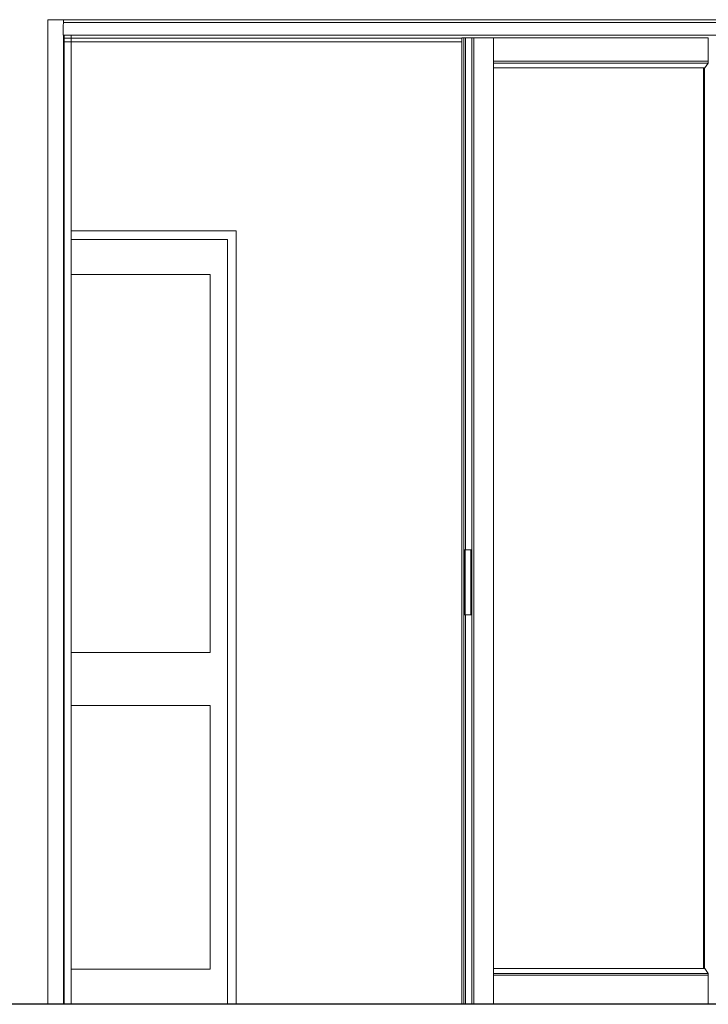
# Model space of a CAD drawing. Header units: inches. Extents: x 424 to 2043, y -237 to 445.
# Tile 931 of 965: x 999.99 to 1001.95, y 218.15 to 220.95. Entities that reach past the tile are written whole.
import ezdxf

# ---------------------------------------------------------------- set-up
doc = ezdxf.new("R2010")
doc.units = ezdxf.units.IN
doc.header["$MEASUREMENT"] = 0
for name, color, linetype, lineweight in [('A-DOOR', 31, 'Continuous', 9), ('A-DOOR-FRAM', 31, 'Continuous', 9), ('A-GENM', 13, 'Continuous', 9), ('A-WALL', 113, 'Continuous', 9)]:
    doc.layers.add(name, color=color, linetype=linetype, lineweight=lineweight)

# ---------------------------------------------------------------- blocks, each defined once
blk = doc.blocks.new('5_Panel_Bi-Fold_Door_Metric_7271 - 2500 x 4300-134297-Section 2')
at = {"layer": 'A-DOOR-FRAM'}
for p, q in [((46.0673, 3.775), (46.5131, 3.775)), ((46.5131, 1.6), (46.5131, 3.775)), ((46.0673, 3.675), (46.4632, 3.675)), ((46.4632, 3.675), (46.4632, 2.6)), ((46.4632, 2.6), (46.0673, 2.6)), ((46.0673, 2.45), (46.4632, 2.45)), ((46.4632, 2.45), (46.4632, 1.7)), ((46.4632, 1.7), (46.0673, 1.7))]:
    blk.add_line(p, q, dxfattribs=at)
blk = doc.blocks.new('Generic Models 1 - Generic Models 1-135348-Section 2')
at = {"layer": 'A-GENM', "lineweight": 25}
blk.add_line((63.9348, 1.6), (-2.9996, 1.6), dxfattribs=at)
blk = doc.blocks.new('5-panel_Bi-fold_external_door_10806 - Type 1-V59-Section 2')
at = {"layer": 'A-DOOR'}
for p, q in [((46.0023, 4.4), (46.0463, 4.4)), ((46.0023, 4.4), (46.0023, 1.6)), ((46.0463, 4.392), (46.0463, 4.4)), ((50.9536, 4.4), (46.0463, 4.4)), ((46.0463, 4.4), (46.0463, 4.392)), ((46.0453, 4.3612), (46.0453, 4.3791)), ((46.0455, 4.3849), (46.0462, 4.3891)), ((50.9536, 4.392), (46.0463, 4.392)), ((46.0453, 4.3586), (46.0453, 4.3597)), ((46.0453, 4.356), (50.9526, 4.356)), ((46.0463, 4.356), (46.0463, 1.6)), ((46.0488, 4.356), (46.0488, 1.6)), ((46.0488, 4.337), (46.0488, 4.3474)), ((47.1794, 4.3474), (46.0488, 4.3474)), ((46.068, 1.6), (46.068, 4.356)), ((47.1794, 4.348), (47.1848, 4.348)), ((47.1794, 4.348), (47.1794, 1.6)), ((47.1848, 4.348), (47.19, 4.348)), ((47.1848, 4.348), (47.1848, 1.6)), ((47.19, 4.348), (47.2077, 4.348)), ((47.19, 4.348), (47.19, 2.8925)), ((47.2077, 4.348), (47.2132, 4.348)), ((47.2077, 1.6), (47.2077, 4.348)), ((47.2132, 4.348), (47.2692, 4.348)), ((47.2132, 4.348), (47.2132, 1.6)), ((47.2692, 4.348), (47.8799, 4.348)), ((47.2692, 4.348), (47.2692, 1.6)), ((47.8799, 4.348), (47.8799, 4.2816)), ((47.1794, 4.337), (46.0488, 4.337)), ((47.2692, 4.2816), (47.8799, 4.2816)), ((47.2692, 4.2766), (47.8799, 4.2766)), ((47.2692, 4.2627), (47.8705, 4.2627)), ((47.8665, 1.7018), (47.8665, 4.2627)), ((47.8699, 1.7018), (47.8699, 4.2627)), ((47.8799, 4.2766), (47.8705, 4.2627)), ((47.8799, 4.2816), (47.8799, 4.2766)), ((47.187, 2.8925), (47.1885, 2.8925)), ((47.187, 2.7075), (47.187, 2.8925)), ((47.1885, 2.8925), (47.2051, 2.8925)), ((47.1885, 2.7075), (47.1885, 2.8925)), ((47.2051, 2.8925), (47.2077, 2.8925)), ((47.2051, 2.7075), (47.2051, 2.8925)), ((47.1885, 2.7075), (47.187, 2.7075)), ((47.2051, 2.7075), (47.1885, 2.7075)), ((47.19, 2.7075), (47.19, 1.6)), ((47.2077, 2.7075), (47.2051, 2.7075)), ((47.2692, 1.7018), (47.8705, 1.7018)), ((47.2692, 1.6879), (47.8799, 1.6879)), ((47.2692, 1.6829), (47.8799, 1.6829)), ((47.8705, 1.7018), (47.8799, 1.6879)), ((47.8799, 1.6879), (47.8799, 1.6829)), ((47.8799, 1.6829), (47.8799, 1.6))]:
    blk.add_line(p, q, dxfattribs=at)
for centre, major_axis, start_param, end_param in [((46.0456, 4.3791), (0, 0.006), 0.261799, 1.570796), ((46.0462, 4.392), (0, 0.003), 3.403392, 4.720619), ((46.0453, 4.3575), (0, 0.0015), 0.785398, 3.141593), ((46.0452, 4.3612), (0, 0.002), 3.926991, 4.712389)]:
    blk.add_ellipse(centre, major_axis=major_axis, ratio=0.043708, start_param=start_param, end_param=end_param, dxfattribs=at)

msp = doc.modelspace()

# ---------------------------------------------------------------- linework, layer by layer
at = {"layer": 'A-WALL'}
for p, q in [((1000.1363, 220.3501), (1000.6064, 220.3501)), ((1000.6064, 220.3501), (1000.6064, 218.1501))]:
    msp.add_line(p, q, dxfattribs=at)

# ---------------------------------------------------------------- block references
at = {"layer": 'A-DOOR'}
for name in ['5-panel_Bi-fold_external_door_10806 - Type 1-V59-Section 2', '5_Panel_Bi-Fold_Door_Metric_7271 - 2500 x 4300-134297-Section 2']:
    msp.add_blockref(name, (954.069, 216.5501), dxfattribs=at)
at = {"layer": 'A-GENM'}
msp.add_blockref('Generic Models 1 - Generic Models 1-135348-Section 2', (954.069, 216.5501), dxfattribs=at)

doc.saveas('drawing.dxf')
